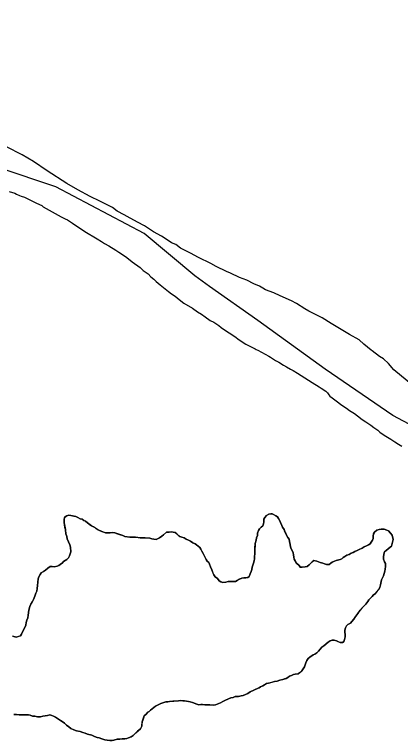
# Model space of a CAD drawing. Extents: x 3172231 to 3210228, y 940198 to 965780.
# Drawn here: x 3179621 to 3180276, y 951857 to 953089 of the extents above; entities that cross this region are included whole.
import ezdxf

# ---------------------------------------------------------------- set-up
doc = ezdxf.new("R2010")
doc.units = 0
doc.layers.add('V-SITE-VEGE', color=7, linetype='Continuous')
doc.layers.add('V-TOPO-SHOR', color=7, linetype='Continuous')

msp = doc.modelspace()

# ---------------------------------------------------------------- linework, layer by layer
at = {"layer": 'V-SITE-VEGE'}
for points in [[(3180120.255, 952585.375), (3180113.159, 952589.516), (3180098.979, 952598.814), (3180090.865, 952602.963), (3180071.579, 952611.288), (3180060.417, 952616.482), (3180046.2, 952621.705), (3180042.151, 952624.799), (3180036.066, 952627.91), (3180026.932, 952632.067), (3180014.761, 952638.293), (3180002.571, 952642.477), (3179987.353, 952649.746), (3179980.248, 952652.867), (3179963.002, 952661.174), (3179953.878, 952666.351), (3179932.573, 952676.732), (3179919.392, 952683.982), (3179902.145, 952692.289), (3179894.05, 952698.476), (3179886.943, 952701.595), (3179879.859, 952706.756), (3179869.726, 952712.959), (3179856.545, 952720.211), (3179841.353, 952730.535), (3179829.183, 952736.761), (3179811.943, 952746.086), (3179806.875, 952749.186), (3179794.705, 952755.41), (3179786.61, 952761.597), (3179765.308, 952771.977), (3179749.078, 952780.275), (3179727.783, 952791.674), (3179709.535, 952802.029), (3179676.106, 952823.727), (3179652.81, 952839.221), (3179633.552, 952850.601), (3179607.18, 952864.085)], [(3179611.725, 952788.713), (3179621.115, 952785.485), (3179623.959, 952784.322), (3179629.073, 952781.705), (3179631.918, 952780.824), (3179637.325, 952778.778), (3179650.115, 952772.667), (3179654.372, 952770.344), (3179658.073, 952768.882), (3179666.886, 952764.807), (3179669.435, 952762.5), (3179699.819, 952745.383), (3179706.359, 952742.469), (3179710.623, 952740.433), (3179715.448, 952737.251), (3179718.847, 952734.65), (3179726.224, 952729.73), (3179742.682, 952719.019), (3179758.013, 952709.746), (3179760.567, 952708.011), (3179767.948, 952703.663), (3179773.341, 952700.188), (3179780.439, 952696.129), (3179792.649, 952688.881), (3179797.47, 952685.414), (3179805.418, 952680.486), (3179811.374, 952676.437), (3179820.162, 952669.509), (3179833.773, 952659.679), (3179839.153, 952654.778), (3179847.089, 952648.712), (3179851.898, 952643.817), (3179856.715, 952639.776), (3179860.671, 952635.744), (3179867.471, 952629.97), (3179881.645, 952618.997), (3179886.749, 952615.239), (3179893.276, 952610.899), (3179896.673, 952608.016), (3179902.909, 952603.107), (3179908.013, 952599.349), (3179922.492, 952590.368), (3179931.002, 952584.583), (3179938.098, 952580.237), (3179944.054, 952575.901), (3179952.846, 952569.829), (3179958.527, 952566.638), (3179967.045, 952561.422), (3179971.292, 952557.959), (3179978.667, 952552.752), (3179984.627, 952548.988), (3179994.273, 952542.334), (3180001.643, 952536.846), (3180013.278, 952529.317), (3180020.1, 952526.116), (3180028.911, 952521.756), (3180030.897, 952520.595), (3180033.455, 952519.429), (3180051.916, 952508.987), (3180055.045, 952507.533), (3180063.557, 952502.032), (3180069.236, 952498.841), (3180077.184, 952493.916), (3180082.296, 952491.016), (3180088.825, 952486.958), (3180093.656, 952484.632), (3180100.752, 952480.286), (3180125.728, 952464.361), (3180137.364, 952457.119), (3180141.057, 952455.087), (3180148.999, 952449.593), (3180151.829, 952446.998), (3180153.798, 952443.553), (3180155.776, 952441.538), (3180159.462, 952438.65), (3180166.55, 952433.448), (3180176.188, 952425.938), (3180183.848, 952420.732), (3180188.951, 952416.974), (3180197.465, 952411.76), (3180202.857, 952408), (3180210.791, 952401.649), (3180216.751, 952397.885), (3180225.263, 952392.097), (3180230.364, 952388.054), (3180236.887, 952383.43), (3180240.287, 952380.544), (3180245.96, 952376.495), (3180250.5, 952373.602), (3180259.018, 952368.387)], [(3180296.416, 952459.48), (3180264.052, 952486.264), (3180254.975, 952496.537), (3180246.896, 952504.76), (3180239.801, 952508.903), (3180227.657, 952518.178), (3180225.629, 952519.216), (3180213.495, 952529.516), (3180205.407, 952536.721), (3180189.187, 952546.037), (3180157.769, 952564.66), (3180142.568, 952573.968), (3180120.255, 952585.375)], [(3180259.018, 952368.387), (3180265.825, 952363.757), (3180272.068, 952359.704), (3180278.033, 952356.509)], [(3180250.217, 952152.26), (3180249.91, 952157.595), (3180248.516, 952160.452), (3180246.779, 952164.734), (3180246.807, 952167.931), (3180247.567, 952173.26), (3180248.315, 952177.164), (3180254.76, 952182.083), (3180260.494, 952187.006), (3180263.085, 952198.004), (3180261.377, 952205.485), (3180258.565, 952209.067), (3180255.399, 952212.651), (3180252.212, 952214.103), (3180247.958, 952215.566), (3180242.63, 952215.969), (3180239.422, 952215.289), (3180235.5, 952213.903), (3180231.204, 952210.743), (3180229.756, 952207.912), (3180229.008, 952204.009), (3180228.974, 952200.097), (3180227.878, 952196.908), (3180226.069, 952193.726), (3180223.911, 952190.902), (3180221.05, 952189.149), (3180217.832, 952187.402), (3180213.906, 952185.661), (3180210.333, 952183.56), (3180205.331, 952181.116), (3180202.12, 952179.726), (3180198.19, 952177.629), (3180195.331, 952176.234), (3180192.12, 952174.839), (3180188.19, 952172.742), (3180184.62, 952171.353), (3180181.046, 952169.254), (3180178.542, 952167.499), (3180176.033, 952165.39), (3180173.178, 952164.349), (3180166.407, 952162.633), (3180163.552, 952161.595), (3180159.626, 952159.854), (3180157.474, 952157.738), (3180154.258, 952155.991), (3180149.99, 952156.03), (3180146.445, 952157.13), (3180143.613, 952158.224), (3180139.353, 952158.973), (3180136.166, 952160.425), (3180133.332, 952161.519), (3180128.718, 952162.273), (3180125.5, 952160.524), (3180122.983, 952157.347), (3180120.831, 952155.234), (3180117.251, 952152.424), (3180113.687, 952151.746), (3180108.707, 952151.437), (3180105.508, 952151.465), (3180103.398, 952153.972), (3180099.171, 952158.279), (3180094.967, 952165.072), (3180094.641, 952168.275), (3180093.967, 952172.193), (3180093.644, 952175.751), (3180092.247, 952178.61), (3180090.148, 952182.183), (3180088.759, 952185.753), (3180088.44, 952189.665), (3180087.068, 952195.012), (3180086.39, 952198.573), (3180084.641, 952201.789), (3180082.189, 952205.723), (3180079.398, 952211.437), (3180078.007, 952215.005), (3180075.204, 952219.297), (3180074.163, 952222.15), (3180071.718, 952226.797), (3180070.677, 952229.65), (3180068.58, 952233.58), (3180066.829, 952236.441), (3180064.005, 952238.6), (3180060.114, 952240.768), (3180057.636, 952241.856), (3180055.504, 952241.878), (3180051.94, 952241.203), (3180048.01, 952239.103), (3180045.489, 952235.571), (3180043.683, 952232.388), (3180043.644, 952228.122), (3180043.259, 952224.925), (3180041.805, 952221.384), (3180039.292, 952218.918), (3180036.068, 952216.461), (3180034.614, 952213.274), (3180033.152, 952208.666), (3180032.765, 952205.113), (3180031.305, 952201.215), (3180030.555, 952196.956), (3180028.728, 952191.641), (3180028.603, 952178.132)], [(3179947.742, 952161.458), (3179945.987, 952163.962), (3179942.499, 952171.106), (3179940.75, 952174.321), (3179938.657, 952178.61), (3179936.908, 952181.825), (3179935.157, 952184.684), (3179927.039, 952190.803), (3179923.144, 952192.618), (3179919.257, 952195.141), (3179916.074, 952196.949), (3179911.822, 952198.768), (3179908.644, 952200.929), (3179904.742, 952202.03), (3179900.845, 952203.489), (3179895.907, 952207.804), (3179893.083, 952209.96), (3179889.886, 952210.345), (3179886.339, 952211.091), (3179882.78, 952210.767), (3179878.514, 952210.806), (3179873.492, 952205.877), (3179870.629, 952203.769), (3179866.691, 952200.961), (3179860.977, 952198.172), (3179856.715, 952198.565), (3179853.522, 952199.303), (3179849.975, 952200.404), (3179842.516, 952201.185), (3179833.982, 952201.264), (3179825.814, 952202.051), (3179816.215, 952202.139), (3179807.694, 952203.286), (3179804.507, 952204.736), (3179790.685, 952209.485), (3179786.425, 952210.237), (3179782.862, 952209.203), (3179779.306, 952209.235), (3179774.686, 952209.635), (3179768.663, 952211.824), (3179761.583, 952215.088), (3179754.515, 952219.776), (3179751.333, 952221.583), (3179744.265, 952226.271), (3179741.091, 952229.144), (3179738.26, 952230.592), (3179735.078, 952232.4), (3179732.243, 952233.492), (3179727.998, 952235.665), (3179724.457, 952237.121), (3179716.296, 952238.972), (3179712.388, 952239.365), (3179709.179, 952238.327), (3179706.674, 952236.572), (3179705.236, 952234.809), (3179704.862, 952232.679), (3179704.804, 952226.635), (3179705.488, 952223.43), (3179706.83, 952214.884), (3179707.823, 952207.052), (3179708.175, 952206.694), (3179709.564, 952203.126), (3179709.883, 952199.212), (3179711.97, 952194.215), (3179714.409, 952188.86), (3179715.8, 952185.292), (3179716.079, 952177.112), (3179713.883, 952170.377), (3179712.079, 952167.194), (3179709.205, 952164.376), (3179706.701, 952162.623), (3179703.84, 952160.872), (3179702.039, 952158.398), (3179698.105, 952155.946), (3179695.601, 952154.191), (3179692.748, 952153.151), (3179687.757, 952151.775), (3179684.564, 952152.514), (3179681.007, 952152.192), (3179677.072, 952149.743), (3179673.126, 952145.864), (3179669.55, 952143.767), (3179665.62, 952141.67), (3179663.818, 952138.841), (3179662.003, 952134.948), (3179660.903, 952131.401), (3179660.139, 952125.722), (3179659.736, 952120.391), (3179658.223, 952110.45), (3179656.768, 952107.265), (3179655.3, 952101.945), (3179652.761, 952096.636), (3179650.95, 952093.097), (3179646.61, 952085.317), (3179645.869, 952082.122), (3179644.767, 952078.223), (3179643.979, 952069.697), (3179642.873, 952065.437), (3179641.411, 952061.187), (3179640.309, 952057.286), (3179639.555, 952052.672)], [(3180028.603, 952178.132), (3180028.214, 952174.579), (3180027.803, 952168.54), (3180027.774, 952165.336), (3180027.385, 952161.787), (3180026.283, 952157.888), (3180024.087, 952151.508), (3180023.34, 952147.248), (3180022.244, 952144.058), (3180020.43, 952140.164), (3180018.965, 952135.556), (3180016.461, 952133.801), (3180012.899, 952133.123), (3180009.698, 952133.152), (3180006.493, 952132.47), (3180002.569, 952131.086), (3179995.776, 952126.881), (3179986.888, 952126.963), (3179983.328, 952126.642), (3179979.408, 952125.611), (3179974.069, 952124.95), (3179970.528, 952126.406), (3179967.7, 952128.208), (3179964.888, 952131.788), (3179961.007, 952135.026), (3179958.549, 952138.248), (3179955.426, 952146.454), (3179952.985, 952151.809), (3179951.605, 952156.09), (3179950.208, 952158.947), (3179947.742, 952161.458)], [(3179868.71, 951919.714), (3179872.277, 951921.104), (3179877.268, 951922.48), (3179880.471, 951922.804), (3179883.677, 951923.486), (3179898.619, 951924.416), (3179901.822, 951924.741), (3179906.084, 951924.346), (3179909.285, 951924.318), (3179915.673, 951923.191), (3179918.869, 951922.806), (3179922.771, 951921.702), (3179929.855, 951918.792), (3179933.4, 951917.694), (3179936.601, 951918.02), (3179939.8, 951917.989), (3179943.708, 951917.598), (3179952.24, 951917.518), (3179957.571, 951917.115), (3179961.484, 951917.434), (3179964.695, 951918.827), (3179970.049, 951920.91), (3179974.337, 951923.359), (3179978.624, 951925.452), (3179987.547, 951929.282), (3179991.469, 951930.31), (3179995.037, 951931.701), (3180000.728, 951932.004), (3180005.354, 951932.671), (3180008.562, 951933.353), (3180016.416, 951936.837), (3180020.708, 951939.641), (3180026.422, 951942.428), (3180035.345, 951946.26), (3180035.706, 951946.612), (3180037.85, 951948.015), (3180042.134, 951949.752), (3180044.641, 951951.861), (3180048.213, 951953.606), (3180051.418, 951954.288), (3180061.754, 951957.036), (3180066.031, 951958.064), (3180070.671, 951959.799), (3180075.652, 951960.465), (3180081.716, 951962.541), (3180084.577, 951964.292), (3180087.082, 951966.046), (3180090.647, 951967.436), (3180093.867, 951969.183), (3180097.072, 951969.863), (3180101.701, 951970.533), (3180108.142, 951975.096), (3180110.663, 951978.628), (3180112.473, 951982.165), (3180114.668, 951988.901), (3180116.841, 951993.147), (3180119.004, 951996.327), (3180121.515, 951998.437), (3180127.237, 952002.295), (3180130.094, 952003.692), (3180133.67, 952005.791), (3180136.187, 952008.968), (3180142.294, 952015.667), (3180145.511, 952017.77), (3180153.036, 952023.744), (3180156.257, 952026.204), (3180159.821, 952027.236), (3180163.022, 952027.207), (3180166.921, 952026.103), (3180173.299, 952023.555), (3180177.919, 952023.514), (3180179.721, 952026.341), (3180181.562, 952033.079), (3180181.958, 952037.343), (3180181.278, 952040.548), (3180181.31, 952044.103), (3180182.06, 952048.363), (3180183.866, 952051.545), (3180186.379, 952054.011), (3180190.666, 952056.461), (3180193.179, 952058.926), (3180196.419, 952063.162), (3180200.021, 952068.108), (3180202.907, 952072.701), (3180206.865, 952077.997), (3180212.256, 952083.992), (3180214.76, 952086.101), (3180216.565, 952088.573), (3180220.161, 952092.809), (3180221.961, 952095.635), (3180227.349, 952101.629), (3180229.862, 952104.095), (3180232.367, 952105.848), (3180238.122, 952112.908), (3180240.291, 952116.799), (3180241.751, 952121.05), (3180243.609, 952129.566), (3180246.519, 952136.652), (3180249.079, 952144.449), (3180249.822, 952147.996), (3180250.217, 952152.26)], [(3179639.555, 952052.672), (3179632.305, 952037.805), (3179630.503, 952034.979), (3179624.08, 952032.548), (3179617.338, 952034.033)], [(3179619.667, 951901.398), (3179628.547, 951900.606), (3179644.19, 951900.46), (3179647.387, 951900.075), (3179650.928, 951898.619), (3179654.835, 951898.228), (3179659.447, 951897.118), (3179664.428, 951897.427), (3179668.702, 951898.455), (3179676.538, 951899.805), (3179680.458, 951900.835), (3179683.644, 951899.383), (3179686.833, 951898.287), (3179690.02, 951896.835), (3179694.968, 951893.589), (3179698.499, 951891.068), (3179701.327, 951889.264), (3179705.212, 951886.384), (3179708.739, 951883.153), (3179712.622, 951880.271), (3179716.15, 951877.396), (3179721.463, 951875.215), (3179725.714, 951873.75), (3179731.746, 951872.274), (3179736.354, 951870.809), (3179740.255, 951869.706), (3179744.148, 951867.891), (3179751.953, 951866.044), (3179756.559, 951864.221), (3179760.809, 951862.404), (3179764.356, 951861.661), (3179768.606, 951859.844), (3179773.57, 951858.376), (3179777.834, 951857.981), (3179782.094, 951857.233), (3179786.003, 951857.194), (3179789.209, 951857.876), (3179794.914, 951859.601), (3179799.18, 951859.562), (3179803.452, 951860.234), (3179807.714, 951859.838), (3179811.278, 951860.516), (3179814.131, 951861.555), (3179818.771, 951863.648), (3179821.991, 951865.751), (3179826.656, 951870.328), (3179834.539, 951877.011), (3179836.356, 951881.26), (3179837.14, 951889.076), (3179840.787, 951898.996), (3179844.013, 951901.81), (3179846.886, 951904.984), (3179849.033, 951906.385), (3179851.187, 951908.855), (3179859.781, 951915.175), (3179868.71, 951919.714)]]:
    msp.add_lwpolyline(points, dxfattribs=at)
at = {"layer": 'V-TOPO-SHOR'}
for points in [[(3181198.294, 952087.423), (3181048.714, 952023.372), (3180977.099, 952009.233), (3180930.573, 952009.348), (3180905.547, 952020.147), (3180851.96, 952059.648), (3180616.129, 952214.127), (3180491.052, 952289.595), (3180441.017, 952318.35), (3180344.5, 952365.116), (3180262.291, 952408.267), (3180147.959, 952487.287), (3180033.636, 952569.886), (3179951.461, 952627.353), (3179926.453, 952645.31), (3179840.735, 952717.101), (3179690.614, 952796.21), (3179497.509, 952861.109), (3179426.001, 952889.917), (3179383.116, 952915.076), (3179354.555, 952943.779), (3179301.03, 953008.333), (3179283.223, 953044.166), (3179237.06, 953191.019)], [(3179886.339, 952211.091), (3179889.886, 952210.345), (3179893.083, 952209.96), (3179895.907, 952207.802), (3179898.377, 952205.645), (3179900.845, 952203.489), (3179904.742, 952202.03), (3179908.644, 952200.929), (3179911.822, 952198.766), (3179916.074, 952196.949), (3179919.257, 952195.141), (3179923.144, 952192.618), (3179927.039, 952190.803), (3179929.511, 952189.003), (3179935.157, 952184.684), (3179936.908, 952181.825), (3179938.657, 952178.607), (3179940.75, 952174.321), (3179942.499, 952171.106), (3179944.242, 952167.534), (3179945.987, 952163.962), (3179947.742, 952161.458), (3179950.208, 952158.947), (3179951.605, 952156.09), (3179952.985, 952151.809), (3179955.426, 952146.454), (3179957.161, 952141.815), (3179958.549, 952138.248), (3179961.007, 952135.026), (3179964.888, 952131.79), (3179967.7, 952128.208), (3179970.528, 952126.406), (3179974.069, 952124.95), (3179979.408, 952125.611), (3179983.328, 952126.642), (3179986.888, 952126.963), (3179990.797, 952126.928), (3179995.776, 952126.881), (3179998.637, 952128.632), (3180002.569, 952131.086), (3180006.493, 952132.47), (3180009.698, 952133.152), (3180012.899, 952133.123), (3180016.461, 952133.801), (3180018.965, 952135.556), (3180020.43, 952140.164), (3180022.244, 952144.058), (3180023.34, 952147.248), (3180024.09, 952151.508), (3180026.283, 952157.888), (3180027.385, 952161.787), (3180027.774, 952165.338), (3180027.803, 952168.54), (3180028.214, 952174.579), (3180028.603, 952178.13), (3180028.648, 952183.109), (3180028.728, 952191.641), (3180030.555, 952196.956), (3180031.307, 952201.215), (3180032.765, 952205.113), (3180033.152, 952208.666), (3180034.616, 952213.274), (3180036.068, 952216.461), (3180039.292, 952218.918), (3180041.803, 952221.384), (3180043.259, 952224.925), (3180043.644, 952228.122), (3180043.683, 952232.388), (3180045.489, 952235.571), (3180048.01, 952239.103), (3180051.94, 952241.2), (3180055.504, 952241.878), (3180057.636, 952241.858), (3180060.114, 952240.768), (3180064.005, 952238.6), (3180066.829, 952236.441), (3180068.58, 952233.58), (3180070.677, 952229.65), (3180071.718, 952226.797), (3180074.163, 952222.15), (3180075.204, 952219.297), (3180078.007, 952215.005), (3180079.398, 952211.437), (3180080.793, 952208.58), (3180082.189, 952205.723), (3180084.641, 952201.789), (3180086.39, 952198.573), (3180087.068, 952195.012), (3180088.44, 952189.665), (3180088.759, 952185.753), (3180090.148, 952182.183), (3180092.247, 952178.61), (3180093.644, 952175.751), (3180093.967, 952172.193), (3180094.641, 952168.275), (3180094.967, 952165.072), (3180096.72, 952162.213), (3180099.171, 952158.279), (3180103.398, 952153.972), (3180105.508, 952151.465), (3180108.707, 952151.437)], [(3179639.555, 952052.672), (3179640.309, 952057.286), (3179641.411, 952061.187), (3179642.873, 952065.439), (3179643.979, 952069.697), (3179644.374, 952073.959), (3179644.376, 952074.315), (3179644.767, 952078.223), (3179645.869, 952082.122), (3179646.61, 952085.317), (3179648.419, 952088.5), (3179650.95, 952093.097), (3179652.761, 952096.636), (3179655.298, 952101.945), (3179656.768, 952107.265), (3179658.22, 952110.45), (3179658.974, 952115.066), (3179659.736, 952120.391), (3179660.139, 952125.722), (3179660.903, 952131.403), (3179662.003, 952134.948), (3179663.818, 952138.841), (3179665.62, 952141.67), (3179669.55, 952143.767), (3179673.126, 952145.866), (3179677.072, 952149.741), (3179681.007, 952152.192), (3179684.564, 952152.516), (3179687.757, 952151.775), (3179692.748, 952153.151), (3179695.601, 952154.191), (3179698.105, 952155.946), (3179702.039, 952158.398), (3179703.84, 952160.872), (3179706.701, 952162.623), (3179709.205, 952164.376), (3179712.077, 952167.194), (3179713.883, 952170.377), (3179714.983, 952173.922), (3179716.079, 952177.112), (3179715.8, 952185.292), (3179714.409, 952188.86), (3179711.97, 952194.215), (3179709.883, 952199.212), (3179709.564, 952203.126), (3179708.175, 952206.694), (3179707.823, 952207.052), (3179706.83, 952214.884), (3179706.154, 952218.802), (3179705.486, 952223.43), (3179704.804, 952226.635), (3179704.86, 952232.679), (3179705.236, 952234.809), (3179706.674, 952236.572), (3179709.179, 952238.327), (3179712.388, 952239.365), (3179716.296, 952238.972), (3179721.262, 952237.86), (3179724.457, 952237.121), (3179727.998, 952235.665), (3179732.243, 952233.492), (3179735.078, 952232.4), (3179738.26, 952230.592), (3179741.093, 952229.144), (3179744.265, 952226.271), (3179747.093, 952224.466), (3179751.333, 952221.583), (3179754.515, 952219.776), (3179758.403, 952217.251), (3179761.583, 952215.088), (3179764.77, 952213.636), (3179768.663, 952211.824), (3179771.854, 952210.726), (3179774.686, 952209.635), (3179779.306, 952209.235), (3179782.862, 952209.203), (3179786.425, 952210.237), (3179790.685, 952209.485), (3179793.876, 952208.389), (3179797.065, 952207.294), (3179800.253, 952206.198), (3179804.507, 952204.736), (3179807.694, 952203.286), (3179816.215, 952202.139), (3179820.838, 952202.096), (3179825.814, 952202.051), (3179830.433, 952201.652), (3179833.984, 952201.264), (3179837.185, 952201.234), (3179842.516, 952201.185), (3179846.423, 952200.793), (3179849.975, 952200.404), (3179853.522, 952199.305), (3179856.715, 952198.565), (3179860.977, 952198.17), (3179866.691, 952200.961), (3179870.629, 952203.769), (3179873.492, 952205.877), (3179878.514, 952210.806), (3179882.78, 952210.767), (3179886.339, 952211.091)], [(3180108.707, 952151.437), (3180113.687, 952151.746), (3180117.249, 952152.424), (3180120.831, 952155.234), (3180122.983, 952157.347), (3180125.5, 952160.524), (3180128.718, 952162.273), (3180133.332, 952161.519), (3180136.166, 952160.425), (3180139.353, 952158.973), (3180143.613, 952158.224), (3180146.445, 952157.13), (3180149.992, 952156.03), (3180154.258, 952155.991), (3180157.474, 952157.738), (3180159.626, 952159.854), (3180163.552, 952161.595), (3180166.407, 952162.633), (3180173.178, 952164.349), (3180176.033, 952165.39), (3180178.542, 952167.499), (3180181.046, 952169.254), (3180184.62, 952171.353), (3180188.19, 952172.742), (3180192.12, 952174.839), (3180195.331, 952176.234), (3180198.19, 952177.629), (3180202.118, 952179.726), (3180205.331, 952181.116), (3180210.333, 952183.56), (3180213.906, 952185.661), (3180217.834, 952187.402), (3180221.05, 952189.149), (3180223.911, 952190.902), (3180226.069, 952193.726), (3180227.878, 952196.908), (3180228.974, 952200.097), (3180229.008, 952204.009), (3180229.756, 952207.912), (3180231.204, 952210.743), (3180235.5, 952213.903), (3180239.424, 952215.289), (3180242.63, 952215.969), (3180247.958, 952215.566), (3180252.212, 952214.103), (3180255.399, 952212.651), (3180258.565, 952209.067), (3180261.377, 952205.485), (3180262.403, 952201.209), (3180263.085, 952198.004), (3180261.606, 952191.975), (3180260.494, 952187.006), (3180257.985, 952184.897), (3180254.76, 952182.083), (3180251.536, 952179.623), (3180248.315, 952177.164), (3180247.567, 952173.26), (3180246.807, 952167.933), (3180246.779, 952164.734), (3180248.516, 952160.452), (3180249.91, 952157.595), (3180250.217, 952152.26), (3180249.822, 952147.996), (3180249.079, 952144.449), (3180246.519, 952136.65), (3180245.063, 952133.107), (3180243.609, 952129.566), (3180241.751, 952121.05), (3180240.291, 952116.799), (3180238.122, 952112.908), (3180235.603, 952109.729), (3180232.367, 952105.848), (3180229.862, 952104.095), (3180227.349, 952101.629), (3180221.961, 952095.635), (3180220.159, 952092.809), (3180216.565, 952088.573), (3180214.762, 952086.101), (3180212.256, 952083.992), (3180210.099, 952081.524), (3180206.865, 952077.997), (3180205.065, 952075.525), (3180202.907, 952072.701), (3180200.021, 952068.108), (3180198.219, 952065.634), (3180196.419, 952063.162), (3180193.179, 952058.926), (3180190.668, 952056.461), (3180186.379, 952054.011), (3180183.866, 952051.545), (3180182.06, 952048.363), (3180181.31, 952044.103), (3180181.278, 952040.548), (3180181.958, 952037.343), (3180181.562, 952033.079), (3180179.723, 952026.341), (3180177.919, 952023.514), (3180173.299, 952023.555), (3180170.464, 952024.649), (3180166.921, 952026.103), (3180163.022, 952027.207)], [(3179617.338, 952034.033), (3179620.887, 952033.29), (3179624.08, 952032.548), (3179626.933, 952033.591), (3179630.503, 952034.979), (3179632.305, 952037.805), (3179639.555, 952052.672)], [(3180163.022, 952027.207), (3180159.821, 952027.236), (3180156.257, 952026.204), (3180153.034, 952023.744), (3180145.511, 952017.77), (3180142.294, 952015.667), (3180138.702, 952011.788), (3180136.187, 952008.968), (3180133.67, 952005.791), (3180130.094, 952003.692), (3180127.237, 952002.295), (3180121.513, 951998.437), (3180119.004, 951996.327), (3180116.841, 951993.147), (3180114.668, 951988.901), (3180113.573, 951985.71), (3180112.473, 951982.165), (3180110.663, 951978.628), (3180108.142, 951975.096), (3180105.637, 951973.341), (3180101.701, 951970.533), (3180097.072, 951969.865), (3180093.867, 951969.183), (3180090.65, 951967.436), (3180087.082, 951966.048), (3180084.577, 951964.292), (3180081.716, 951962.541), (3180078.861, 951961.501), (3180075.652, 951960.465), (3180070.669, 951959.799), (3180066.031, 951958.064), (3180061.754, 951957.036), (3180056.765, 951955.66), (3180051.418, 951954.288), (3180048.213, 951953.606), (3180044.641, 951951.861), (3180042.134, 951949.752), (3180037.85, 951948.015), (3180035.706, 951946.612), (3180035.345, 951946.26), (3180026.422, 951942.43), (3180020.708, 951939.641), (3180016.416, 951936.837), (3180008.562, 951933.353), (3180005.354, 951932.671), (3180000.728, 951932.004), (3179995.037, 951931.701), (3179991.469, 951930.31), (3179987.547, 951929.282), (3179978.624, 951925.452), (3179974.337, 951923.359), (3179970.049, 951920.91), (3179964.695, 951918.827), (3179961.484, 951917.434), (3179957.571, 951917.115), (3179952.24, 951917.518), (3179947.974, 951917.559), (3179944.418, 951917.592), (3179943.708, 951917.598), (3179939.8, 951917.989), (3179936.601, 951918.02), (3179933.4, 951917.694), (3179929.855, 951918.792), (3179922.771, 951921.702), (3179918.869, 951922.806), (3179915.673, 951923.191), (3179909.285, 951924.318), (3179906.084, 951924.346), (3179901.822, 951924.741), (3179898.619, 951924.416), (3179893.638, 951924.107), (3179889.014, 951923.793), (3179883.677, 951923.486), (3179880.471, 951922.804), (3179877.268, 951922.48), (3179872.277, 951921.104), (3179868.71, 951919.714), (3179863.35, 951916.92), (3179859.781, 951915.175), (3179851.187, 951908.855), (3179849.033, 951906.385), (3179846.886, 951904.984), (3179844.013, 951901.81), (3179840.787, 951898.996), (3179839.327, 951895.099), (3179838.231, 951891.91), (3179837.14, 951889.076), (3179836.745, 951884.812), (3179836.356, 951881.26), (3179834.539, 951877.011), (3179829.523, 951872.792), (3179826.656, 951870.328), (3179824.143, 951867.862), (3179821.991, 951865.751), (3179818.771, 951863.648), (3179814.131, 951861.557), (3179811.278, 951860.516), (3179807.714, 951859.838), (3179803.452, 951860.234), (3179799.18, 951859.562), (3179794.914, 951859.601)], [(3179794.914, 951859.601), (3179789.209, 951857.876), (3179786.003, 951857.194), (3179782.094, 951857.231), (3179777.834, 951857.981), (3179773.57, 951858.376), (3179768.606, 951859.844), (3179764.356, 951861.661), (3179760.809, 951862.404), (3179756.559, 951864.221), (3179751.953, 951866.044), (3179744.148, 951867.891), (3179740.255, 951869.706), (3179736.354, 951870.809), (3179731.746, 951872.274), (3179725.714, 951873.752), (3179721.463, 951875.213), (3179716.15, 951877.396), (3179712.622, 951880.271), (3179708.736, 951883.153), (3179705.212, 951886.384), (3179701.327, 951889.264), (3179698.499, 951891.068), (3179694.968, 951893.589), (3179690.02, 951896.835), (3179686.833, 951898.287), (3179683.644, 951899.383), (3179680.458, 951900.835), (3179676.538, 951899.805), (3179672.62, 951899.129), (3179668.702, 951898.455), (3179664.428, 951897.427), (3179659.447, 951897.118), (3179654.835, 951898.228), (3179650.928, 951898.619), (3179647.387, 951900.075), (3179644.19, 951900.46), (3179637.79, 951900.52), (3179633.524, 951900.559), (3179628.547, 951900.606), (3179623.929, 951901.003), (3179619.667, 951901.398)]]:
    msp.add_lwpolyline(points, dxfattribs=at)

doc.saveas('drawing.dxf')
